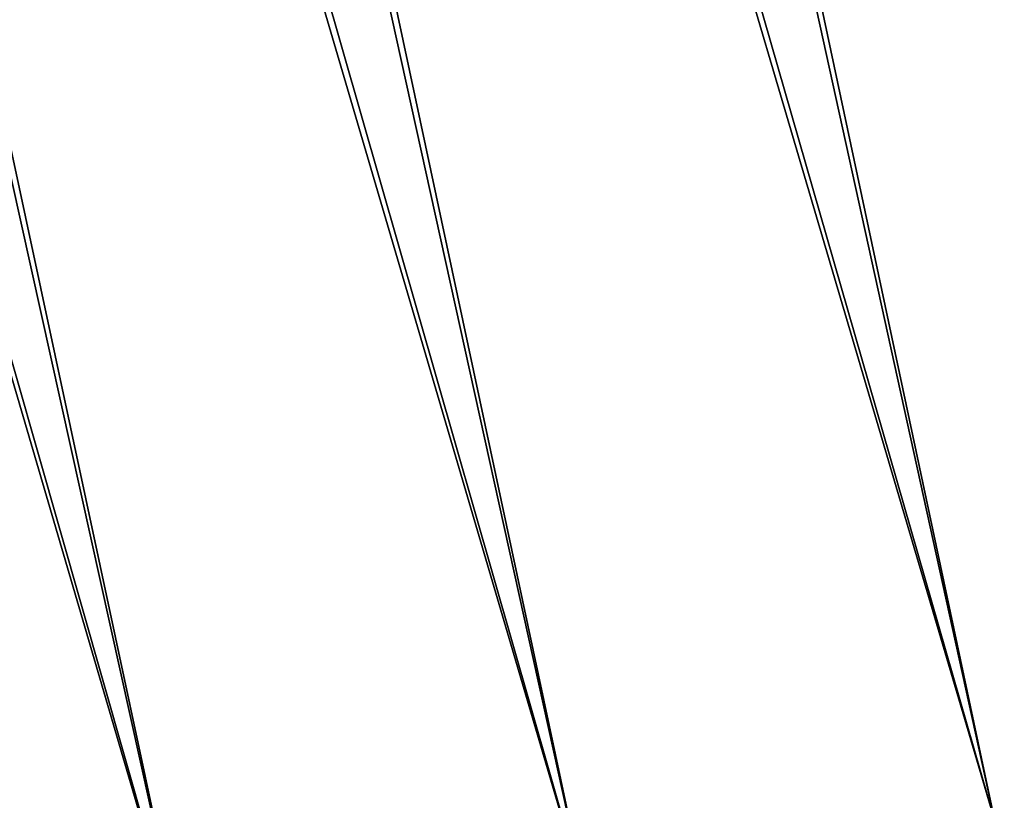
# Model space of a CAD drawing. Header units: millimetres. Extents: x 10 to 447, y 85 to 3287.
# Tile 354 of 548: x 369.88 to 373.07, y 3253.3 to 3255.82. Entities that reach past the tile are written whole.
import ezdxf

# ---------------------------------------------------------------- set-up
doc = ezdxf.new("R2010")
doc.units = ezdxf.units.MM
doc.header["$LTSCALE"] = 6.999206
doc.layers.add('26', color=7, linetype='CONTINUOUS')
doc.layers.add('34', color=7, linetype='CONTINUOUS')

msp = doc.modelspace()

# ---------------------------------------------------------------- linework, layer by layer
at = {"layer": '26', "color": 67, "linetype": 'Continuous', "true_color": 0x697045}
for points in [[(373.2005, 3272.8566, -8.6994), (371.7855, 3272.5656, -9.4559), (377.1694, 3254.0782, -9.3974), (373.2005, 3272.8566, -8.6994)], [(373.0957, 3272.8351, -90.3239), (377.1694, 3254.0782, -89.6797), (371.6738, 3272.5426, -89.5587), (373.0957, 3272.8351, -90.3239)], [(371.7855, 3272.5656, -9.4559), (370.3979, 3272.2802, -10.2634), (375.763, 3253.7889, -10.1587), (371.7855, 3272.5656, -9.4559)], [(377.1694, 3254.0782, -9.3974), (371.7855, 3272.5656, -9.4559), (375.763, 3253.7889, -10.1587), (377.1694, 3254.0782, -9.3974)], [(371.6738, 3272.5426, -89.5587), (375.763, 3253.7889, -88.9184), (370.2798, 3272.2559, -88.7418), (371.6738, 3272.5426, -89.5587)], [(377.1694, 3254.0782, -89.6797), (375.763, 3253.7889, -88.9184), (371.6738, 3272.5426, -89.5587), (377.1694, 3254.0782, -89.6797)], [(370.3979, 3272.2802, -10.2634), (369.0394, 3272.0007, -11.121), (374.3843, 3253.5053, -10.9713), (370.3979, 3272.2802, -10.2634)], [(375.763, 3253.7889, -10.1587), (370.3979, 3272.2802, -10.2634), (374.3843, 3253.5053, -10.9713), (375.763, 3253.7889, -10.1587)], [(370.2798, 3272.2559, -88.7418), (374.3843, 3253.5053, -88.1058), (368.9154, 3271.9752, -87.8743), (370.2798, 3272.2559, -88.7418)], [(375.763, 3253.7889, -88.9184), (374.3843, 3253.5053, -88.1058), (370.2798, 3272.2559, -88.7418), (375.763, 3253.7889, -88.9184)], [(369.0394, 3272.0007, -11.121), (367.7117, 3271.7277, -12.0276), (373.0353, 3253.2278, -11.8342), (369.0394, 3272.0007, -11.121)], [(374.3843, 3253.5053, -10.9713), (369.0394, 3272.0007, -11.121), (373.0353, 3253.2278, -11.8342), (374.3843, 3253.5053, -10.9713)], [(368.9154, 3271.9752, -87.8743), (373.0353, 3253.2278, -87.2429), (367.5824, 3271.7011, -86.9573), (368.9154, 3271.9752, -87.8743)], [(374.3843, 3253.5053, -88.1058), (373.0353, 3253.2278, -87.2429), (368.9154, 3271.9752, -87.8743), (374.3843, 3253.5053, -88.1058)], [(367.7117, 3271.7277, -12.0276), (366.4166, 3271.4613, -12.982), (371.7177, 3252.9568, -12.7463), (367.7117, 3271.7277, -12.0276)], [(373.0353, 3253.2278, -11.8342), (367.7117, 3271.7277, -12.0276), (371.7177, 3252.9568, -12.7463), (373.0353, 3253.2278, -11.8342)], [(367.5824, 3271.7011, -86.9573), (371.7177, 3252.9568, -86.3308), (366.2825, 3271.4337, -85.9921), (367.5824, 3271.7011, -86.9573)], [(373.0353, 3253.2278, -87.2429), (371.7177, 3252.9568, -86.3308), (367.5824, 3271.7011, -86.9573), (373.0353, 3253.2278, -87.2429)], [(366.4166, 3271.4613, -12.982), (365.1557, 3271.2019, -13.983), (370.4332, 3252.6926, -13.7063), (366.4166, 3271.4613, -12.982)], [(371.7177, 3252.9568, -12.7463), (366.4166, 3271.4613, -12.982), (370.4332, 3252.6926, -13.7063), (371.7177, 3252.9568, -12.7463)], [(366.2825, 3271.4337, -85.9921), (370.4332, 3252.6926, -85.3708), (365.0174, 3271.1735, -84.9798), (366.2825, 3271.4337, -85.9921)], [(371.7177, 3252.9568, -86.3308), (370.4332, 3252.6926, -85.3708), (366.2825, 3271.4337, -85.9921), (371.7177, 3252.9568, -86.3308)], [(370.4332, 3252.6926, -13.7063), (365.1557, 3271.2019, -13.983), (369.1835, 3252.4356, -14.7131), (370.4332, 3252.6926, -13.7063)], [(370.4332, 3252.6926, -85.3708), (369.1835, 3252.4356, -84.364), (365.0174, 3271.1735, -84.9798), (370.4332, 3252.6926, -85.3708)]]:
    msp.add_3dface(points, dxfattribs=at)
at = {"layer": '34', "color": 67, "linetype": 'Continuous', "true_color": 0x697045}
for points in [[(374.3843, 3253.5053, -10.9713), (373.0353, 3253.2278, -11.8342), (373.2872, 3253.2436, -11.6764), (374.3843, 3253.5053, -10.9713)], [(373.0353, 3253.2278, -87.2429), (374.3843, 3253.5053, -88.1058), (373.2872, 3253.2436, -87.4007), (373.0353, 3253.2278, -87.2429)]]:
    msp.add_3dface(points, dxfattribs=at)

doc.saveas('drawing.dxf')
